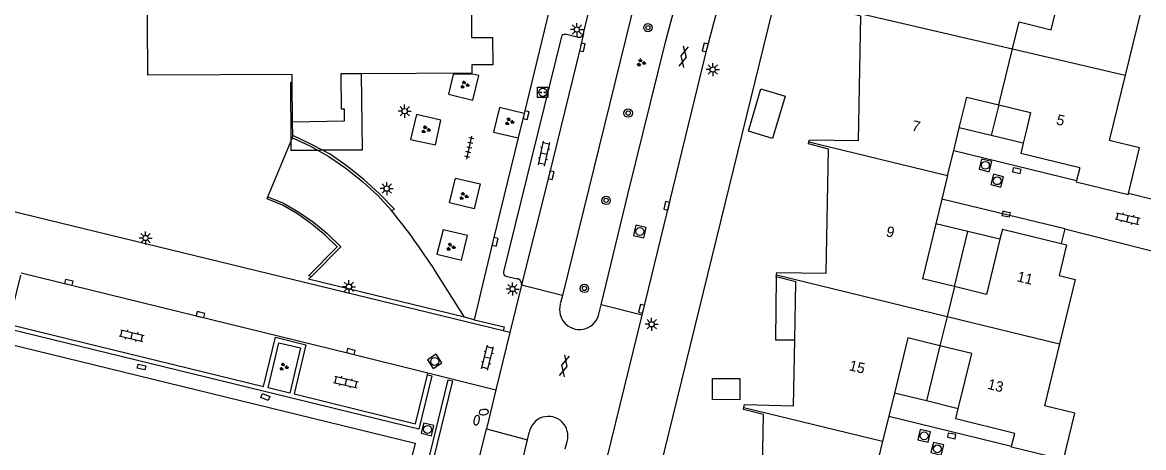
# Model space of a CAD drawing. Extents: x 125000 to 129004, y 397500 to 399008.
# Drawn here: x 127767.4 to 127874, y 398548.9 to 398589.4 of the extents above; entities that cross this region are included whole.
import ezdxf

# ---------------------------------------------------------------- set-up
doc = ezdxf.new("R2010")
doc.units = 0
for name, color, linetype in [('gg-afsc-erfafscheiding', 7, 'Continuous'), ('gg-afsc-muur', 7, 'Continuous'), ('gg-anno-huisnummerreeks BGT', 7, 'Continuous'), ('gg-bbg-gedigitaliseerde bijgebouw', 7, 'Continuous'), ('gg-bbg-hoofdgebouw', 7, 'Continuous'), ('gg-bbg-luifel en loopbrug', 7, 'Continuous'), ('gg-bbg-onder overbouw', 7, 'Continuous'), ('gg-bbg-pand overbouw', 7, 'Continuous'), ('gg-bbg-tussenscheiding', 7, 'Continuous'), ('gg-knt-verharding', 7, 'Continuous'), ('gg-kwrk-keermuur', 7, 'Continuous'), ('gt-grn-vlakafsluiter', 7, 'Continuous'), ('gt-grn-weggrens', 7, 'Continuous'), ('gt-symb-boom', 7, 'Continuous'), ('gt-symb-brandkraan', 7, 'Continuous'), ('gt-symb-gesloten verharding', 7, 'Continuous'), ('gt-symb-groenvak', 7, 'Continuous'), ('gt-symb-klinker verharding', 7, 'Continuous'), ('gt-symb-kolk', 7, 'Continuous'), ('gt-symb-kolk center center', 7, 'Continuous'), ('gt-symb-laadpunt elektrisch vervoer', 7, 'Continuous'), ('gt-symb-lichtmast', 7, 'Continuous'), ('gt-symb-rioolschacht', 7, 'Continuous'), ('gt-symb-tegel verharding', 7, 'Continuous')]:
    doc.layers.add(name, color=color, linetype=linetype)

# ---------------------------------------------------------------- blocks, each defined once
blk = doc.blocks.new('gt0-RS')
at = {"layer": 'gt-symb-rioolschacht'}
blk.add_lwpolyline([(-0.5, -0.5), (0.5, -0.5), (0.5, 0.5), (-0.5, 0.5)], close=True, dxfattribs=at)
blk.add_circle((0, 0), 0.375, dxfattribs=at)
blk = doc.blocks.new('gt0-KOLK')
at = {"layer": 'gt-symb-kolk'}
blk.add_lwpolyline([(0, 0), (0.37, 0), (0.37, 0.4), (-0.38, 0.4), (-0.38, 0), (0, 0)], dxfattribs=at)
blk = doc.blocks.new('gt0-LMAST')
at = {"layer": 'gt-symb-lichtmast'}
for p, q in [((-0.18, 0.17), (-0.45, 0.44)), ((-0.01, 0.25), (-0.01, 0.62)), ((0.17, 0.17), (0.44, 0.44)), ((-0.26, 0), (-0.63, 0)), ((-0.18, -0.18), (-0.45, -0.45)), ((-0.01, -0.25), (-0.01, -0.63)), ((0.44, -0.45), (0.17, -0.18)), ((0.24, 0), (0.62, 0))]:
    blk.add_line(p, q, dxfattribs=at)
blk.add_circle((-0.01, 0), 0.25, dxfattribs=at)
blk = doc.blocks.new('gt0-GESVH1')
at = {"layer": 'gt-symb-gesloten verharding'}
for p, q in [((-0.99, -0.26), (0.01, 0.24)), ((0.01, -0.26), (-0.99, 0.24)), ((0.01, 0.24), (1.01, -0.26)), ((1.01, 0.24), (0.01, -0.26))]:
    blk.add_line(p, q, dxfattribs=at)
blk = doc.blocks.new('gt0-BOOM')
at = {"layer": 'gt-symb-boom'}
for radius in [0.4, 0.2]:
    blk.add_circle((0, 0), radius, dxfattribs=at)
blk = doc.blocks.new('gt0-GRVAK')
at = {"layer": 'gt-symb-groenvak'}
for p, q in [((-0.11, 0.19), (-0.23, 0.24)), ((-0.18, 0.15), (0.09, 0.15)), ((-0.09, 0.21), (-0.16, 0.32)), ((-0.05, 0.21), (-0.05, 0.39)), ((0, 0.21), (0.06, 0.32)), ((0.01, 0.19), (0.13, 0.24)), ((0.26, -0.05), (0.2, 0.06)), ((0.3, -0.05), (0.3, 0.13)), ((0.35, -0.05), (0.41, 0.06)), ((-0.24, -0.23), (-0.36, -0.18)), ((-0.32, -0.26), (-0.05, -0.26)), ((-0.23, -0.21), (-0.29, -0.09)), ((-0.18, -0.2), (-0.18, -0.02)), ((-0.14, -0.21), (-0.07, -0.09)), ((-0.12, -0.23), (0, -0.18)), ((0.24, -0.07), (0.12, -0.02)), ((0.17, -0.11), (0.44, -0.11)), ((0.37, -0.07), (0.49, -0.02))]:
    blk.add_line(p, q, dxfattribs=at)
blk = doc.blocks.new('gt0-LEV')
at = {"layer": 'gt-symb-laadpunt elektrisch vervoer'}
blk.add_lwpolyline([(-0.49, 0.5), (0.49, 0.5), (0.49, -0.5), (-0.49, -0.5)], close=True, dxfattribs=at)
for centre, radius in [((0, 0), 0.393), ((-0.19, 0), 0.0566), ((0.19, 0), 0.0566)]:
    blk.add_circle(centre, radius, dxfattribs=at)
blk = doc.blocks.new('gt0-KL1')
at = {"layer": 'gt-symb-klinker verharding'}
for p, q in [((-1.15, 0.3), (1.15, 0.3)), ((-1, -0.3), (-1, 0.3)), ((-0.5, 0.3), (-0.5, 0.45)), ((0, -0.3), (0, 0.3)), ((0.5, 0.3), (0.5, 0.45)), ((1, -0.3), (1, 0.3)), ((-1.15, -0.3), (1.15, -0.3)), ((-0.5, -0.45), (-0.5, -0.3)), ((0.5, -0.45), (0.5, -0.3))]:
    blk.add_line(p, q, dxfattribs=at)
blk = doc.blocks.new('gt0-TEG1')
at = {"layer": 'gt-symb-tegel verharding'}
for p, q in [((-1.12, 0), (1.12, 0)), ((-0.9, -0.25), (-0.9, 0.25)), ((-0.45, -0.25), (-0.45, 0.25)), ((0, -0.25), (0, 0.25)), ((0.45, -0.25), (0.45, 0.25)), ((0.9, -0.25), (0.9, 0.25))]:
    blk.add_line(p, q, dxfattribs=at)
blk = doc.blocks.new('gt0-BR')
at = {"layer": 'gt-symb-brandkraan'}
for centre, radius, start, end in [((-0.24, 0), 0.206, 107.5669, 252.4331), ((0.6, -2.66), 3, 106.892, 107.5669), ((0, -0.69), 0.938, 73.108, 106.892), ((-0.6, -2.66), 3, 72.4331, 73.108), ((0.24, 0), 0.206, 287.567, 72.4331), ((0.6, 2.66), 3, 252.4331, 253.108), ((0, 0.69), 0.938, 253.108, 286.8921), ((-0.6, 2.66), 3, 286.8921, 287.567)]:
    blk.add_arc(centre, radius, start, end, dxfattribs=at)
blk = doc.blocks.new('gt0-KOLKCC')
at = {"layer": 'gt-symb-kolk center center'}
blk.add_lwpolyline([(-0.38, 0.2), (0.37, 0.2), (0.37, -0.2), (-0.38, -0.2)], close=True, dxfattribs=at)

msp = doc.modelspace()

# ---------------------------------------------------------------- linework, layer by layer
at = {"layer": 'gg-afsc-erfafscheiding'}
msp.add_lwpolyline([(127848.39, 398603.42), (127840.75, 398598.9), (127816.5, 398500)], dxfattribs=at)
at = {"layer": 'gg-afsc-muur'}
for p, q in [((127881.87, 398570.76), (127872.56, 398573.09)), ((127866.51, 398569.72), (127880.75, 398566.15))]:
    msp.add_line(p, q, dxfattribs=at)
for points in [[(127767.2, 398565.34), (127766.04, 398560.66), (127790.31, 398554.74), (127791.45, 398559.42), (127794.34, 398558.72), (127793.22, 398554.04), (127804.77, 398551.19), (127805.91, 398555.86)], [(127805.91, 398555.86), (127806.32, 398555.76), (127805.09, 398550.69), (127762.07, 398561.18)], [(127790.74, 398554.63), (127791.77, 398558.89), (127793.84, 398558.41), (127792.8, 398554.12), (127790.74, 398554.63)], [(127788.47, 398476.09), (127794.82, 398501.99), (127794.44, 398502.09), (127794.9, 398504.03), (127795.3, 398503.94), (127807.86, 398555.38), (127808.27, 398555.29), (127795.98, 398505.02), (127788.86, 398475.99)]]:
    msp.add_lwpolyline(points, dxfattribs=at)
at = {"layer": 'gg-bbg-gedigitaliseerde bijgebouw'}
for p, q in [((127836.42, 398579.01), (127837.61, 398583.04)), ((127837.61, 398583.04), (127839.91, 398582.36)), ((127839.91, 398582.36), (127838.73, 398578.33)), ((127838.73, 398578.33), (127836.42, 398579.01)), ((127833.01, 398553.51), (127833.02, 398555.51)), ((127833.02, 398555.51), (127835.62, 398555.49)), ((127835.62, 398555.49), (127835.61, 398553.49)), ((127835.61, 398553.49), (127833.01, 398553.51))]:
    msp.add_line(p, q, dxfattribs=at)
at = {"layer": 'gg-bbg-hoofdgebouw'}
for p, q in [((127872.26, 398584.36), (127870.73, 398578.12)), ((127856.48, 398579.35), (127857.19, 398582.26)), ((127857.19, 398582.26), (127860.23, 398581.53)), ((127855.95, 398577.18), (127856.48, 398579.35)), ((127855.37, 398574.8), (127855.95, 398577.18)), ((127862.56, 398577.87), (127862.33, 398576.89)), ((127867.93, 398575.52), (127862.33, 398576.89)), ((127867.93, 398575.52), (127867.64, 398574.32)), ((127855.37, 398574.8), (127854.83, 398572.57)), ((127854.83, 398572.57), (127854.26, 398570.22)), ((127854.26, 398570.22), (127852.98, 398564.98)), ((127860.58, 398569.71), (127860.34, 398568.74)), ((127860.58, 398569.71), (127866.17, 398568.34)), ((127839.05, 398565.18), (127839.09, 398565.37)), ((127856.01, 398564.24), (127852.98, 398564.98)), ((127866.01, 398558.8), (127864.57, 398552.91)), ((127850.31, 398554.11), (127849.77, 398551.91)), ((127856.14, 398551.66), (127856.38, 398552.63)), ((127849.77, 398551.91), (127849.19, 398549.54)), ((127861.75, 398550.27), (127856.14, 398551.66)), ((127849.19, 398549.54), (127848.64, 398547.29)), ((127861.45, 398549.06), (127861.75, 398550.27))]:
    msp.add_line(p, q, dxfattribs=at)
for points in [[(127779.31, 398584.33), (127779.13, 398614.13), (127788.66, 398614.2)], [(127809.96, 398609.69), (127811.95, 398609.7), (127811.99, 398607.1), (127809.96, 398607.08), (127809.99, 398602.44), (127811.99, 398602.46), (127812.03, 398599.86), (127810.01, 398599.83), (127810.05, 398595.18), (127812.05, 398595.18), (127812.07, 398592.58), (127810.07, 398592.56), (127810.1, 398587.93), (127812.1, 398587.93), (127812.13, 398585.34), (127810.12, 398585.32), (127810.12, 398584.55), (127799.6, 398584.47)], [(127882.98, 398598.87), (127881.63, 398593.38), (127872.69, 398595.56), (127872.22, 398593.62), (127872.86, 398593.46), (127872.15, 398590.55), (127873.68, 398590.19), (127872.26, 398584.36)], [(127862.17, 398589.42), (127865.22, 398588.67), (127866.51, 398593.97)], [(127842.18, 398578), (127842.22, 398578.21), (127846.9, 398578.14), (127847.12, 398589.94), (127845.23, 398590.43), (127845.27, 398590.63)], [(127793.04, 398583.68), (127793.04, 398584.4), (127779.31, 398584.33)], [(127860.23, 398581.53), (127863.26, 398580.81), (127862.86, 398579.14), (127862.56, 398577.87)], [(127839.09, 398565.37), (127839.14, 398565.58), (127843.82, 398565.51), (127844.03, 398577.32), (127842.14, 398577.8), (127842.18, 398578)], [(127872.56, 398573.09), (127873.61, 398577.42), (127870.73, 398578.12)], [(127867.64, 398574.32), (127867.61, 398574.21), (127872.54, 398573.01), (127872.56, 398573.09)], [(127860.34, 398568.74), (127859.06, 398563.49), (127856.01, 398564.24)], [(127866.17, 398568.34), (127866.69, 398568.22), (127865.98, 398565.3), (127867.5, 398564.93), (127866.01, 398558.8)], [(127840.83, 398559.17), (127840.93, 398564.7), (127839.05, 398565.18)], [(127761.75, 398559.86), (127804.73, 398549.34), (127799.39, 398527.53)], [(127836, 398552.76), (127836.04, 398553.02), (127840.71, 398552.89), (127840.83, 398559.17)], [(127854.63, 398558.62), (127851.59, 398559.36), (127850.31, 398554.11)], [(127856.38, 398552.63), (127857.66, 398557.88), (127854.63, 398558.62)], [(127832.9, 398540.13), (127832.96, 398540.36), (127837.64, 398540.28), (127837.86, 398552.08), (127835.96, 398552.57), (127836, 398552.76)], [(127866.38, 398547.78), (127867.46, 398552.2), (127864.57, 398552.91)], [(127866.38, 398547.78), (127861.43, 398548.99), (127861.45, 398549.06)]]:
    msp.add_lwpolyline(points, dxfattribs=at)
at = {"layer": 'gg-bbg-luifel en loopbrug'}
for p, q in [((127860.23, 398581.53), (127859.5, 398578.61)), ((127859.5, 398578.61), (127856.48, 398579.35)), ((127862.56, 398577.87), (127859.5, 398578.61)), ((127857.29, 398569.48), (127854.26, 398570.22)), ((127856.01, 398564.24), (127857.29, 398569.48)), ((127860.34, 398568.74), (127857.29, 398569.48)), ((127839.05, 398565.18), (127839.01, 398559.18)), ((127839.01, 398559.18), (127840.83, 398559.17)), ((127854.63, 398558.62), (127853.35, 398553.37)), ((127853.35, 398553.37), (127850.31, 398554.11)), ((127856.38, 398552.63), (127853.35, 398553.37))]:
    msp.add_line(p, q, dxfattribs=at)
at = {"layer": 'gg-bbg-onder overbouw'}
msp.add_line((127793.06, 398579.89), (127793.04, 398583.68), dxfattribs=at)
msp.add_lwpolyline([(127799.6, 398584.47), (127797.66, 398584.46), (127797.69, 398581.14), (127797.97, 398581.13), (127797.97, 398579.97), (127793.06, 398579.89)], dxfattribs=at)
at = {"layer": 'gg-bbg-pand overbouw'}
msp.add_line((127795.93, 398577.2), (127795.5, 398577.19), dxfattribs=at)
for points in [[(127792.94, 398578.09), (127792.89, 398583.68), (127793.04, 398583.68)], [(127799.6, 398584.47), (127799.69, 398577.21), (127795.93, 398577.2)], [(127795.5, 398577.19), (127792.94, 398577.18), (127792.94, 398578.09)]]:
    msp.add_lwpolyline(points, dxfattribs=at)
at = {"layer": 'gg-bbg-tussenscheiding'}
for p, q in [((127845.27, 398590.63), (127861.55, 398586.85)), ((127861.55, 398586.85), (127862.17, 398589.42)), ((127860.23, 398581.53), (127861.55, 398586.85)), ((127861.55, 398586.85), (127872.26, 398584.36)), ((127842.18, 398578), (127855.37, 398574.8)), ((127839.09, 398565.37), (127855.32, 398561.41)), ((127856.01, 398564.24), (127855.32, 398561.41)), ((127855.32, 398561.41), (127854.63, 398558.62)), ((127855.32, 398561.41), (127866.01, 398558.8)), ((127836, 398552.76), (127849.19, 398549.54))]:
    msp.add_line(p, q, dxfattribs=at)
at = {"layer": 'gg-knt-verharding'}
for p, q in [((127826.85, 398596.42), (127818.73, 398563.38)), ((127820.73, 398588.3), (127821.65, 398592.13)), ((127818.64, 398588.01), (127813.12, 398565.63)), ((127820.14, 398587.96), (127819, 398588.23)), ((127815.11, 398580.69), (127814.54, 398578.38)), ((127792.94, 398578.09), (127793.06, 398578.38)), ((127790.72, 398572.78), (127792.94, 398578.09)), ((127813.11, 398560.04), (127756.18, 398573.87)), ((127809.42, 398561.33), (127806.64, 398565.74)), ((127813.35, 398565.24), (127814.45, 398564.99)), ((127814.83, 398564.37), (127813.73, 398559.89)), ((127814.83, 398564.4), (127814.83, 398564.37)), ((127818.73, 398563.38), (127814.83, 398564.37)), ((127818.73, 398563.38), (127818.53, 398562.59)), ((127822.22, 398561.75), (127822.41, 398562.51)), ((127826.31, 398561.52), (127822.41, 398562.51)), ((127810.34, 398561.09), (127809.42, 398561.33)), ((127822.96, 398547.84), (127826.31, 398561.52)), ((127813.73, 398559.89), (127813.11, 398560.04)), ((127813.73, 398559.89), (127812.4, 398554.43)), ((127805.91, 398555.86), (127805.95, 398556.04)), ((127805.95, 398556.04), (127812.4, 398554.43)), ((127812.4, 398554.43), (127811.5, 398550.72)), ((127810.61, 398547), (127811.5, 398550.72)), ((127811.5, 398550.72), (127815.4, 398549.66)), ((127800.99, 398490.84), (127815.4, 398549.66)), ((127815.4, 398549.66), (127815.57, 398550.37)), ((127819.01, 398548.81), (127819.19, 398549.51))]:
    msp.add_line(p, q, dxfattribs=at)
for points in [[(127820.56, 398603.33), (127820.36, 398602.48), (127815.11, 398580.69)], [(127822.41, 398562.51), (127824.97, 398573.01), (127828.57, 398587.62), (127830.62, 398595.35)], [(127826.31, 398561.52), (127832.51, 398586.92), (127834.47, 398594.33)], [(127820.73, 398588.3), (127820.44, 398587.03), (127817.46, 398574.87), (127814.83, 398564.4)], [(127808.35, 398584.42), (127807.9, 398582.54), (127810.23, 398581.97), (127810.79, 398584.31), (127810.23, 398584.45), (127808.35, 398584.42)], [(127804.3, 398578.24), (127806.66, 398577.71), (127807.18, 398580.06), (127804.87, 398580.59), (127804.3, 398578.24)], [(127815.11, 398580.69), (127812.76, 398581.27), (127812.18, 398578.93), (127814.54, 398578.38)], [(127814.54, 398578.38), (127812.13, 398568.53), (127810.34, 398561.09)], [(127807.99, 398572.21), (127808.56, 398574.55), (127810.91, 398574), (127810.35, 398571.65), (127807.99, 398572.21)], [(127806.79, 398567.33), (127809.13, 398566.77), (127809.71, 398569.1), (127807.4, 398569.65), (127806.79, 398567.33)], [(127767.25, 398565.55), (127798.56, 398557.87), (127805.95, 398556.04)], [(127809.42, 398561.33), (127794.6, 398564.94), (127794.87, 398565.2)], [(127810.34, 398561.09), (127813.2, 398560.43), (127813.11, 398560.04)]]:
    msp.add_lwpolyline(points, dxfattribs=at)
for centre, radius, start, end in [((127818.95, 398587.9), 0.329, 81.4844, 161.4646), ((127820.26, 398588.42), 0.478, 255.1259, 345.8479), ((127751.64, 398530.21), 65.48, 32.8565, 39.0724), ((127813.45, 398565.56), 0.339, 168.2209, 252.1464), ((127814.35, 398564.51), 0.492, 346.956, 78.9425), ((127820.35, 398562.05), 1.89, 163.7406, 350.7382), ((127817.4, 398550.04), 1.86, 343.478, 169.5473)]:
    msp.add_arc(centre, radius, start, end, dxfattribs=at)
at = {"layer": 'gg-kwrk-keermuur'}
for p, q in [((127793.09, 398578.6), (127793.06, 398579.89)), ((127793.06, 398578.38), (127793.09, 398578.6))]:
    msp.add_line(p, q, dxfattribs=at)
for points in [[(127793.06, 398578.38), (127794.78, 398577.6), (127795.5, 398577.19)], [(127795.93, 398577.2), (127794.86, 398577.76), (127793.09, 398578.6)], [(127795.5, 398577.19), (127796.52, 398576.62), (127798.15, 398575.5), (127799.71, 398574.25), (127801.18, 398572.91), (127802.47, 398571.49)], [(127802.47, 398571.49), (127802.75, 398571.6), (127801.35, 398573.07), (127799.86, 398574.43), (127798.28, 398575.66), (127796.65, 398576.82), (127795.93, 398577.2)], [(127794.87, 398565.2), (127794.59, 398565.27), (127797.3, 398568.02), (127796.16, 398569.14), (127794.9, 398570.19), (127793.55, 398571.16), (127792.11, 398571.98), (127790.64, 398572.59), (127790.72, 398572.78)], [(127790.72, 398572.78), (127792.22, 398572.16), (127793.68, 398571.33), (127795.05, 398570.37), (127796.32, 398569.32), (127797.65, 398568.01), (127794.87, 398565.2)]]:
    msp.add_lwpolyline(points, dxfattribs=at)
at = {"layer": 'gt-grn-vlakafsluiter'}
msp.add_line((127866.51, 398569.72), (127866.17, 398568.34), dxfattribs=at)
at = {"layer": 'gt-grn-weggrens'}
for p, q in [((127855.95, 398577.18), (127867.64, 398574.32)), ((127866.51, 398569.72), (127854.83, 398572.57)), ((127849.77, 398551.91), (127861.45, 398549.06))]:
    msp.add_line(p, q, dxfattribs=at)

# ---------------------------------------------------------------- block references
at = {"layer": 'gt-symb-boom'}
for p in [(127826.87, 398588.86), (127824.99, 398580.74), (127822.89, 398572.44), (127820.83, 398564.07)]:
    msp.add_blockref('gt0-BOOM', p, dxfattribs=at)
at = {"layer": 'gt-symb-brandkraan'}
for p, rotation in [((127811.25, 398552.31), -174.3335725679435), ((127810.58, 398551.54), -102.67585654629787)]:
    msp.add_blockref('gt0-BR', p, dxfattribs=dict(at, rotation=rotation))
at = {"layer": 'gt-symb-gesloten verharding'}
for p, rotation in [((127830.25, 398586.11), 77.7571404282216), ((127818.91, 398556.7), 76.11658196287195)]:
    msp.add_blockref('gt0-GESVH1', p, dxfattribs=dict(at, rotation=rotation))
at = {"layer": 'gt-symb-groenvak'}
for p in [(127826.21, 398585.53), (127809.42, 398583.43), (127813.68, 398579.93), (127805.73, 398579.17), (127809.33, 398572.84), (127808.1, 398568.01), (127792.22, 398556.61)]:
    msp.add_blockref('gt0-GRVAK', p, dxfattribs=at)
at = {"layer": 'gt-symb-klinker verharding'}
for p, rotation in [((127816.99, 398576.88), 77.7571404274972), ((127872.49, 398570.71), -13.480126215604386), ((127777.78, 398559.58), -13.299584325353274), ((127811.61, 398557.47), 75.93596328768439), ((127798.15, 398555.16), -13.299584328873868)]:
    msp.add_blockref('gt0-KL1', p, dxfattribs=dict(at, rotation=rotation))
at = {"layer": 'gt-symb-kolk'}
for p, rotation in [((127820.44, 398587.03), -102.6425938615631), ((127832.51, 398586.92), 76.32975246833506), ((127815.08, 398580.57), -103.54689918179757), ((127817.46, 398574.87), -103.75438620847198), ((127861.98, 398575.46), 168.40926317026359), ((127828.85, 398571.87), 76.24561379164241), ((127860.97, 398571.33), 168.40926317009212), ((127812.13, 398568.53), -103.75438620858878), ((127771.76, 398564.45), -13.787660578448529), ((127826.45, 398562.07), 76.2220995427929), ((127784.26, 398561.38), -13.81117153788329), ((127798.56, 398557.87), -13.777900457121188), ((127855.79, 398550.24), 168.40926317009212)]:
    msp.add_blockref('gt0-KOLK', p, dxfattribs=dict(at, rotation=rotation))
at = {"layer": 'gt-symb-kolk center center'}
for p, rotation in [((127778.7, 398556.59), -12.899051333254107), ((127790.48, 398553.74), -22.2989304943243)]:
    msp.add_blockref('gt0-KOLKCC', p, dxfattribs=dict(at, rotation=rotation))
at = {"layer": 'gt-symb-laadpunt elektrisch vervoer'}
msp.add_blockref('gt0-LEV', (127816.87, 398582.71), dxfattribs=at)
at = {"layer": 'gt-symb-lichtmast'}
for p in [(127820.12, 398588.68), (127833.04, 398584.88), (127803.74, 398580.92), (127802.03, 398573.56), (127779.1, 398568.86), (127798.44, 398564.23), (127814, 398564.01), (127827.23, 398560.66)]:
    msp.add_blockref('gt0-LMAST', p, dxfattribs=at)
at = {"layer": 'gt-symb-rioolschacht'}
for p, rotation in [((127858.96, 398575.77), 166.5889281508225), ((127860.08, 398574.31), 75.69972255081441), ((127826.1, 398569.48), 77.05981811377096), ((127806.59, 398557.13), 32.74104467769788), ((127805.91, 398550.66), -104.16150989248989), ((127853.14, 398550.05), 76.22785456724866), ((127854.39, 398548.82), 76.17220496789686)]:
    msp.add_blockref('gt0-RS', p, dxfattribs=dict(at, rotation=rotation))
at = {"layer": 'gt-symb-tegel verharding', "rotation": 77.7571404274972}
msp.add_blockref('gt0-TEG1', (127809.88, 398577.46), dxfattribs=at)

# ---------------------------------------------------------------- texts
at = {"layer": 'gg-anno-huisnummerreeks BGT'}
for s, rotation, p in [('5', 346.2, (127865.64, 398579.68)), ('7', 346.3, (127851.9, 398579.1)), ('9', 346.3, (127849.45, 398569.05)), ('11', 346.2, (127861.9, 398564.76)), ('15', 346.3, (127845.93, 398556.3)), ('13', 346, (127859.1, 398554.53))]:
    msp.add_text(s, height=1, rotation=rotation, dxfattribs=at).set_placement(p)

doc.saveas('drawing.dxf')
